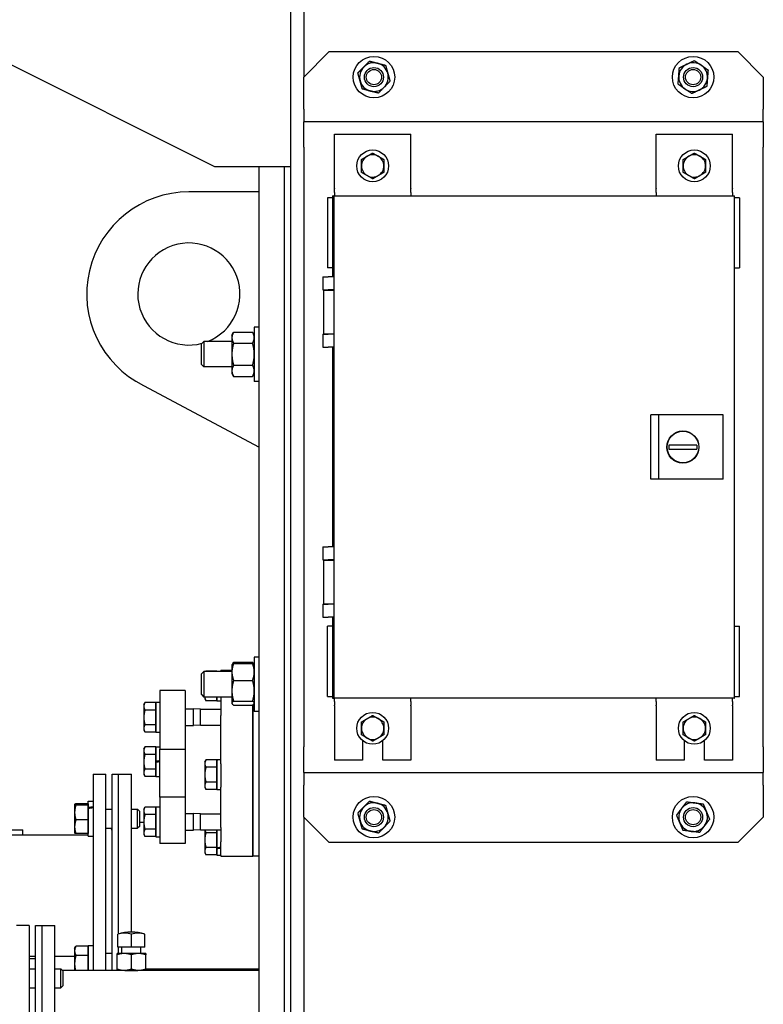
# Model space of a CAD drawing. Header units: inches. Extents: x 24 to 1128, y -69 to 748.
# Tile 261 of 656: x 407 to 422, y 228 to 247. Entities that reach past the tile are written whole.
import ezdxf

# ---------------------------------------------------------------- set-up
doc = ezdxf.new("R2010")
doc.units = ezdxf.units.IN
doc.header["$LTSCALE"] = 32
doc.header["$MEASUREMENT"] = 0
doc.layers.add('Visible (ANSI)', color=7, linetype='Continuous', lineweight=30)

msp = doc.modelspace()

# ---------------------------------------------------------------- linework, layer by layer
at = {"layer": 'Visible (ANSI)'}
for p, q in [((412.28063, 197.29617), (412.28063, 256.79617)), ((412.53063, 256.79617), (412.53063, 246.29617)), ((387.28063, 256.29617), (410.78063, 244.54617)), ((412.53063, 246.29617), (413.03063, 246.79617)), ((413.03063, 246.79617), (421.03063, 246.79617)), ((421.03063, 246.79617), (421.53063, 246.29617)), ((412.53063, 245.67117), (412.53063, 246.29617)), ((421.53063, 246.29617), (421.53063, 245.67117)), ((412.53063, 245.67117), (412.53063, 245.42117)), ((421.53063, 245.42117), (421.53063, 245.67117)), ((412.53063, 244.92117), (412.53063, 245.42117)), ((421.53063, 245.42117), (412.53063, 245.42117)), ((421.53063, 245.42117), (421.53063, 244.92117)), ((413.13063, 245.18117), (414.63063, 245.18117)), ((413.13063, 244.11614), (413.13063, 245.18117)), ((414.63063, 244.11614), (414.63063, 245.18117)), ((419.42985, 244.11614), (419.42985, 245.18117)), ((419.42985, 245.18117), (420.92985, 245.18117)), ((420.92985, 244.11614), (420.92985, 245.18117)), ((412.53063, 244.92117), (412.53063, 233.17117)), ((421.53063, 233.17117), (421.53063, 244.92117)), ((410.78063, 244.54617), (412.28063, 244.54617)), ((411.65563, 210.04617), (411.65563, 244.54617)), ((412.15563, 210.04617), (412.15563, 244.54617)), ((413.13063, 244.11614), (413.13063, 244.10675)), ((413.13063, 244.03245), (413.13063, 244.10675)), ((414.63063, 244.11614), (414.63063, 244.10675)), ((414.63063, 244.03245), (414.63063, 244.10675)), ((419.42985, 244.11614), (419.42985, 244.10675)), ((419.42985, 244.03245), (419.42985, 244.10675)), ((420.92985, 244.11614), (420.92985, 244.10675)), ((420.92985, 244.03245), (420.92985, 244.10675)), ((411.65563, 244.04617), (410.28063, 244.04617)), ((413.09323, 243.93188), (412.99481, 243.93188)), ((412.99481, 243.93188), (412.99481, 243.80188)), ((413.09323, 243.96857), (413.09323, 242.38196)), ((413.09323, 243.96857), (413.11769, 243.96857)), ((413.11769, 243.96857), (413.1273, 243.95897)), ((413.1273, 243.96857), (413.11769, 243.96857)), ((413.1273, 234.12605), (413.1273, 243.96857)), ((413.1273, 243.96857), (420.96194, 243.96857)), ((413.13063, 244.03245), (413.13063, 243.96857)), ((414.63063, 244.03245), (414.63063, 243.96857)), ((419.42985, 244.03245), (419.42985, 243.96857)), ((420.92985, 244.03245), (420.92985, 243.96857)), ((420.96194, 243.96857), (420.96194, 234.12605)), ((420.96194, 243.96857), (420.96725, 243.96857)), ((420.96725, 234.12605), (420.96725, 243.96857)), ((421.06567, 243.93188), (420.96725, 243.93188)), ((421.06567, 243.93188), (421.06567, 243.80188)), ((412.99481, 243.80188), (412.99481, 242.68617)), ((421.06567, 243.80188), (421.06567, 242.68617)), ((412.99481, 242.68617), (412.99481, 242.55617)), ((413.09323, 242.55617), (412.99481, 242.55617)), ((420.96725, 242.55617), (421.06567, 242.55617)), ((421.06567, 242.68617), (421.06567, 242.55617)), ((412.90525, 242.38196), (413.00969, 242.38196)), ((412.90525, 242.38196), (412.90525, 242.12802)), ((413.1273, 242.38196), (413.00969, 242.38196)), ((412.90525, 242.12802), (413.00969, 242.12802)), ((412.91588, 242.12113), (413.12337, 242.12113)), ((412.91588, 242.12113), (412.91588, 241.26483)), ((412.96214, 242.12802), (412.96214, 242.12113)), ((413.1273, 242.12802), (413.00969, 242.12802)), ((413.08458, 242.12802), (413.08458, 242.12113)), ((413.1273, 242.12113), (413.12337, 242.12113)), ((413.12337, 241.26483), (413.12337, 242.12113)), ((411.56183, 241.39735), (411.56183, 240.33485)), ((411.65563, 241.39735), (411.56183, 241.39735)), ((411.12383, 241.2411), (411.15733, 241.29912)), ((411.12383, 241.2411), (411.12383, 241.19086)), ((411.12383, 241.19086), (411.12383, 240.8661)), ((411.15733, 241.29912), (411.52834, 241.29912)), ((411.56183, 241.2411), (411.52834, 241.29912)), ((412.90525, 241.25794), (413.00969, 241.25794)), ((412.90525, 241.25794), (412.90525, 241.004)), ((412.91588, 241.26483), (413.12337, 241.26483)), ((412.96214, 241.26483), (412.96214, 241.25794)), ((413.1273, 241.25794), (413.00969, 241.25794)), ((413.08458, 241.26483), (413.08458, 241.25794)), ((413.1273, 241.26483), (413.12337, 241.26483)), ((410.53063, 241.06891), (410.57641, 241.1161)), ((410.53063, 240.66329), (410.53063, 241.06891)), ((410.57641, 241.1161), (410.57641, 240.6161)), ((411.12383, 241.1161), (410.57641, 241.1161)), ((411.15733, 241.08261), (411.52834, 241.08261)), ((412.90525, 241.004), (413.00969, 241.004)), ((413.1273, 241.004), (413.00969, 241.004)), ((413.09323, 241.004), (413.09323, 237.09062)), ((411.12383, 240.8661), (411.12383, 240.54134)), ((410.53063, 240.66329), (410.57641, 240.6161)), ((411.12383, 240.6161), (410.57641, 240.6161)), ((411.15733, 240.6496), (411.52834, 240.6496)), ((411.12383, 240.54134), (411.12383, 240.4911)), ((411.12383, 240.4911), (411.15733, 240.43309)), ((411.15733, 240.43309), (411.52834, 240.43309)), ((411.56183, 240.4911), (411.52834, 240.43309)), ((409.39481, 240.25304), (411.65563, 239.04617)), ((411.65563, 240.33485), (411.56183, 240.33485)), ((419.4836, 239.67723), (419.32612, 239.67723)), ((419.32612, 238.41739), (419.32612, 239.67723)), ((420.74344, 239.67723), (419.4836, 239.67723)), ((419.4836, 238.41739), (419.4836, 239.67723)), ((420.74344, 238.41739), (420.74344, 239.67723)), ((419.68045, 239.08668), (419.68045, 239.00794)), ((420.23163, 239.08668), (419.68045, 239.08668)), ((420.23163, 239.08668), (420.23163, 239.00794)), ((419.68045, 239.00794), (420.23163, 239.00794)), ((419.4836, 238.41739), (419.32612, 238.41739)), ((420.74344, 238.41739), (419.4836, 238.41739)), ((412.90525, 237.09062), (413.00969, 237.09062)), ((412.90525, 237.09062), (412.90525, 236.83668)), ((413.1273, 237.09062), (413.00969, 237.09062)), ((412.90525, 236.83668), (413.00969, 236.83668)), ((412.91588, 236.82979), (413.12337, 236.82979)), ((412.91588, 236.82979), (412.91588, 235.97349)), ((412.96214, 236.83668), (412.96214, 236.82979)), ((413.1273, 236.83668), (413.00969, 236.83668)), ((413.08458, 236.83668), (413.08458, 236.82979)), ((413.1273, 236.82979), (413.12337, 236.82979)), ((413.12337, 235.97349), (413.12337, 236.82979)), ((412.90525, 235.9666), (413.00969, 235.9666)), ((412.90525, 235.9666), (412.90525, 235.71267)), ((412.91588, 235.97349), (413.12337, 235.97349)), ((412.96214, 235.97349), (412.96214, 235.9666)), ((413.1273, 235.9666), (413.00969, 235.9666)), ((413.08458, 235.97349), (413.08458, 235.9666)), ((413.1273, 235.97349), (413.12337, 235.97349)), ((412.90525, 235.71267), (413.00969, 235.71267)), ((413.1273, 235.71267), (413.00969, 235.71267)), ((413.09323, 235.71267), (413.09323, 234.12605)), ((413.09323, 235.53845), (412.99481, 235.53845)), ((412.99481, 235.40845), (412.99481, 235.53845)), ((412.99481, 234.29274), (412.99481, 235.40845)), ((420.96725, 235.53845), (421.06567, 235.53845)), ((421.06567, 235.40845), (421.06567, 235.53845)), ((421.06567, 234.29274), (421.06567, 235.40845)), ((411.12717, 234.78039), (411.15733, 234.83262)), ((411.15733, 234.83262), (411.52834, 234.83262)), ((411.15733, 234.8065), (411.52834, 234.8065)), ((411.55849, 234.78039), (411.52834, 234.83262)), ((411.56183, 234.93085), (411.56183, 233.86835)), ((411.65563, 234.93085), (411.56183, 234.93085)), ((410.53063, 234.60241), (410.57641, 234.6496)), ((410.53063, 234.19679), (410.53063, 234.60241)), ((410.57641, 234.6496), (410.57641, 234.1496)), ((411.12383, 234.6496), (410.57641, 234.6496)), ((410.61187, 234.6496), (410.61496, 234.65495)), ((410.82763, 234.65495), (410.61496, 234.65495)), ((410.82763, 234.6496), (410.82763, 234.65927)), ((410.82763, 234.65927), (410.90563, 234.65927)), ((410.82763, 234.65495), (410.82763, 234.6496)), ((410.90563, 234.67877), (410.90563, 234.65547)), ((410.90563, 234.67877), (411.12383, 234.67877)), ((410.90563, 234.6496), (410.90563, 234.65547)), ((411.12383, 234.7746), (411.12717, 234.78039)), ((411.12383, 234.7746), (411.12383, 234.64065)), ((411.12383, 234.64065), (411.12383, 234.27135)), ((411.56183, 234.7746), (411.55849, 234.78039)), ((411.15733, 234.47479), (411.52834, 234.47479)), ((409.71167, 234.28023), (409.71167, 233.12722)), ((410.21167, 234.28023), (409.71167, 234.28023)), ((410.21167, 234.28023), (410.21167, 233.12722)), ((411.12383, 234.27135), (411.12383, 234.0303)), ((412.99481, 234.16274), (412.99481, 234.29274)), ((421.06567, 234.16274), (421.06567, 234.29274)), ((409.39866, 234.00298), (409.42023, 234.04033)), ((409.63366, 234.04164), (409.42099, 234.04164)), ((409.63366, 234.04164), (409.63366, 233.96847)), ((409.63367, 233.45998), (409.63367, 234.04598)), ((409.63367, 234.04598), (409.71167, 234.04598)), ((410.53063, 234.19679), (410.57641, 234.1496)), ((411.12383, 234.1496), (410.57641, 234.1496)), ((410.59263, 234.1496), (410.59263, 234.11627)), ((410.59263, 234.11627), (410.61496, 234.0776)), ((410.82763, 234.0776), (410.61496, 234.0776)), ((410.82763, 234.1496), (410.82763, 234.0776)), ((410.82763, 234.07327), (410.82763, 234.1496)), ((410.82763, 234.11627), (410.82763, 234.11627)), ((410.82763, 234.07327), (410.90563, 234.07327)), ((410.90563, 234.1496), (410.90563, 233.78913)), ((411.12383, 234.0303), (411.12383, 234.0246)), ((411.12383, 234.0246), (411.12717, 234.01882)), ((411.15733, 234.0679), (411.52834, 234.0679)), ((411.56183, 234.0246), (411.55849, 234.01882)), ((412.99481, 234.16274), (413.09323, 234.16274)), ((413.09323, 234.12605), (413.11769, 234.12605)), ((413.1273, 234.13566), (413.11769, 234.12605)), ((413.1273, 234.12605), (413.11769, 234.12605)), ((420.96194, 234.12605), (413.1273, 234.12605)), ((413.13063, 234.06217), (413.13063, 234.12605)), ((413.13063, 234.06217), (413.13063, 233.98787)), ((414.63063, 234.06217), (414.63063, 234.12605)), ((414.63063, 234.06217), (414.63063, 233.98787)), ((419.42985, 234.06217), (419.42985, 234.12605)), ((419.42985, 234.06217), (419.42985, 233.98787)), ((420.92985, 234.06217), (420.92985, 234.12605)), ((420.92985, 234.06217), (420.92985, 233.98787)), ((420.96194, 234.12605), (420.96725, 234.12605)), ((420.96725, 234.16274), (421.06567, 234.16274)), ((409.39866, 234.00298), (409.39866, 233.96847)), ((409.39866, 233.96847), (409.39866, 233.75097)), ((409.63366, 233.8953), (409.42099, 233.8953)), ((409.63366, 234.00298), (409.63367, 234.00298)), ((409.63366, 233.96847), (409.63366, 233.8953)), ((409.63366, 233.8953), (409.63366, 233.75097)), ((410.21167, 233.91498), (410.36977, 233.91498)), ((410.36977, 233.59098), (410.36977, 233.91498)), ((410.50867, 233.90923), (410.36977, 233.91498)), ((410.50867, 233.59673), (410.50867, 233.90923)), ((410.50867, 233.90923), (410.90563, 233.90923)), ((411.15733, 233.9927), (411.52834, 233.9927)), ((411.53063, 233.9941), (411.53063, 233.78913)), ((411.53063, 233.78913), (411.53063, 233.9941)), ((411.65563, 233.86835), (411.56183, 233.86835)), ((413.13063, 233.97848), (413.13063, 233.98787)), ((413.13063, 233.97848), (413.13063, 232.91345)), ((414.63063, 233.97848), (414.63063, 233.98787)), ((414.63063, 233.97848), (414.63063, 232.91345)), ((419.42985, 233.97848), (419.42985, 233.98787)), ((419.42985, 233.97848), (419.42985, 232.91345)), ((420.92985, 233.97848), (420.92985, 233.98787)), ((420.92985, 233.97848), (420.92985, 232.91345)), ((409.39866, 233.75097), (409.39866, 233.53547)), ((409.63366, 233.75097), (409.63366, 233.60664)), ((410.90563, 232.8379), (410.90563, 233.78913)), ((411.53063, 232.8379), (411.53063, 233.78913)), ((411.53063, 233.78913), (411.53063, 232.8379)), ((409.39866, 233.53547), (409.39866, 233.50298)), ((409.39866, 233.50298), (409.42023, 233.46562)), ((409.63366, 233.60664), (409.42099, 233.60664)), ((409.63366, 233.46431), (409.42099, 233.46431)), ((409.63366, 233.60664), (409.63366, 233.53547)), ((409.63366, 233.53547), (409.63366, 233.46431)), ((409.63366, 233.50298), (409.63367, 233.50298)), ((409.63367, 233.45998), (409.71167, 233.45998)), ((410.21167, 233.59098), (410.36977, 233.59098)), ((410.50867, 233.59673), (410.36977, 233.59098)), ((410.50867, 233.59673), (410.90563, 233.59673)), ((413.68378, 233.29346), (413.68378, 232.91345)), ((414.07748, 232.91345), (414.07748, 233.29346)), ((419.983, 233.2941), (419.983, 232.91345)), ((420.3767, 232.91345), (420.3767, 233.29283)), ((409.39866, 233.13373), (409.42023, 233.17108)), ((409.39866, 233.13373), (409.39866, 233.09923)), ((409.39866, 233.09923), (409.39866, 232.88172)), ((409.63366, 233.1724), (409.42099, 233.1724)), ((409.63366, 233.1724), (409.63366, 233.09923)), ((409.63366, 233.13373), (409.63367, 233.13373)), ((409.63366, 233.09923), (409.63366, 233.02606)), ((409.63367, 232.88615), (409.63367, 233.17673)), ((409.63367, 233.17673), (409.71167, 233.17673)), ((409.71167, 232.18511), (409.71167, 233.12722)), ((409.71167, 233.12722), (410.21167, 233.12722)), ((410.21167, 233.12722), (410.21167, 232.18511)), ((412.53063, 232.67117), (412.53063, 233.17117)), ((421.53063, 233.17117), (421.53063, 232.67117)), ((409.39866, 232.88172), (409.39866, 232.66623)), ((409.63366, 233.02606), (409.42099, 233.02606)), ((409.63366, 233.02606), (409.63366, 232.88172)), ((409.63366, 232.88172), (409.63366, 232.73739)), ((409.63367, 232.88521), (409.63367, 232.88615)), ((409.63367, 232.86664), (409.63367, 232.88521)), ((409.63367, 232.59073), (409.63367, 232.86664)), ((410.59263, 232.87771), (410.61496, 232.91639)), ((410.59263, 232.87771), (410.59263, 232.84422)), ((410.82763, 232.91639), (410.61496, 232.91639)), ((410.82763, 232.92068), (410.82763, 232.92071)), ((410.82763, 232.92071), (410.85034, 232.92071)), ((410.82763, 232.91977), (410.82763, 232.92068)), ((410.82763, 232.33471), (410.82763, 232.91977)), ((410.82763, 232.91639), (410.82763, 232.84422)), ((410.82763, 232.87771), (410.82763, 232.87771)), ((413.68378, 232.91345), (413.13063, 232.91345)), ((414.63063, 232.91345), (414.07748, 232.91345)), ((419.983, 232.91345), (419.42985, 232.91345)), ((420.92985, 232.91345), (420.3767, 232.91345)), ((409.63366, 232.73739), (409.42099, 232.73739)), ((409.63366, 232.73739), (409.63366, 232.66623)), ((410.59263, 232.84422), (410.59263, 232.62771)), ((410.82763, 232.77205), (410.61496, 232.77205)), ((410.82763, 232.84422), (410.82763, 232.77205)), ((410.82763, 232.77205), (410.82763, 232.62771)), ((410.90563, 232.8379), (410.90563, 232.38056)), ((411.53063, 232.8379), (411.53063, 232.38056)), ((411.53063, 232.38056), (411.53063, 232.8379)), ((412.53063, 232.67117), (412.53063, 232.42117)), ((412.53063, 232.67117), (421.53063, 232.67117)), ((421.53063, 232.42117), (421.53063, 232.67117)), ((408.40563, 232.63511), (408.40563, 228.79617)), ((408.40563, 232.63511), (408.65563, 232.63511)), ((408.65563, 228.79617), (408.65563, 232.63511)), ((408.78063, 228.79617), (408.78063, 232.63511)), ((408.78063, 232.63511), (408.90563, 232.63511)), ((408.90563, 229.50832), (408.90563, 232.63511)), ((408.90563, 232.63511), (409.15563, 232.63511)), ((408.90563, 229.50832), (408.90563, 232.63511)), ((409.15563, 229.54217), (409.15563, 232.63511)), ((409.39866, 232.66623), (409.39866, 232.63373)), ((409.39866, 232.63373), (409.42023, 232.59638)), ((409.63366, 232.59507), (409.42099, 232.59507)), ((409.63366, 232.66623), (409.63366, 232.59507)), ((409.63366, 232.63373), (409.63367, 232.63373)), ((409.63367, 232.59073), (409.71167, 232.59073)), ((410.59263, 232.62771), (410.59263, 232.4112)), ((410.82763, 232.48337), (410.61496, 232.48337)), ((410.82763, 232.62771), (410.82763, 232.48337)), ((410.82763, 232.48337), (410.82763, 232.4112)), ((410.59263, 232.4112), (410.59263, 232.37771)), ((410.59263, 232.37771), (410.61496, 232.33904)), ((410.82763, 232.33904), (410.61496, 232.33904)), ((410.82763, 232.4112), (410.82763, 232.33904)), ((410.82763, 232.37771), (410.82763, 232.37771)), ((410.82763, 232.33471), (410.90563, 232.33471)), ((410.90563, 231.59391), (410.90563, 232.38056)), ((411.53063, 231.59391), (411.53063, 232.38056)), ((411.53063, 232.38056), (411.53063, 231.59391)), ((412.53063, 231.79617), (412.53063, 232.42117)), ((421.53063, 232.42117), (421.53063, 231.79617)), ((408.31163, 231.98333), (408.31163, 232.10613)), ((408.31163, 232.10613), (408.40563, 232.10613)), ((409.71167, 232.18511), (409.71167, 231.28023)), ((410.21167, 232.18511), (409.71167, 232.18511)), ((410.21167, 232.18511), (410.21167, 231.28023)), ((408.04363, 232.04563), (408.04401, 232.0463)), ((408.04363, 232.04563), (408.04363, 232.04497)), ((408.04363, 232.04497), (408.04363, 231.8881)), ((408.31163, 232.05611), (408.06873, 232.05611)), ((408.31163, 232.03383), (408.06873, 232.03383)), ((408.31163, 232.05611), (408.31163, 232.04497)), ((408.31163, 232.04563), (408.31163, 232.04563)), ((408.31163, 232.04497), (408.31163, 232.03383)), ((408.31163, 232.03383), (408.31163, 231.8881)), ((408.31163, 231.96476), (408.31163, 231.98333)), ((408.31163, 231.42313), (408.31163, 231.96476)), ((408.65563, 231.95213), (408.78063, 231.95213)), ((409.15563, 231.95213), (409.27447, 231.95213)), ((409.27447, 231.57713), (409.27447, 231.95213)), ((409.31163, 231.91379), (409.27447, 231.95213)), ((409.31163, 231.91379), (409.31163, 231.61547)), ((409.39866, 231.95399), (409.42023, 231.99135)), ((409.39866, 231.95399), (409.39866, 231.91949)), ((409.39866, 231.91949), (409.39866, 231.70199)), ((409.63366, 231.99266), (409.42099, 231.99266)), ((409.63366, 231.99266), (409.63366, 231.91949)), ((409.63366, 231.95399), (409.63367, 231.95399)), ((409.63366, 231.91949), (409.63366, 231.84632)), ((409.63367, 231.41099), (409.63367, 231.99699)), ((409.63367, 231.99699), (409.71167, 231.99699)), ((408.04363, 231.8881), (408.04363, 231.60776)), ((408.31163, 231.74236), (408.06873, 231.74236)), ((408.31163, 231.8881), (408.31163, 231.74236)), ((408.31163, 231.74236), (408.31163, 231.60776)), ((409.39866, 231.70199), (409.39866, 231.48649)), ((409.63366, 231.84632), (409.42099, 231.84632)), ((409.63366, 231.84632), (409.63366, 231.70199)), ((409.63366, 231.70199), (409.63366, 231.55765)), ((410.21167, 231.86599), (410.36977, 231.86599)), ((410.36977, 231.54199), (410.36977, 231.86599)), ((410.50867, 231.86024), (410.36977, 231.86599)), ((410.50867, 231.54774), (410.50867, 231.86024)), ((410.50867, 231.86024), (410.90563, 231.86024)), ((412.53063, 231.79617), (412.53063, 197.29617)), ((413.03063, 231.29617), (412.53063, 231.79617)), ((421.53063, 231.79617), (421.03063, 231.29617)), ((406.09063, 231.54617), (407.03063, 231.54617)), ((407.03063, 231.44761), (407.03063, 231.54617)), ((408.04363, 231.60776), (408.04363, 231.48363)), ((408.31163, 231.60776), (408.31163, 231.47316)), ((408.65563, 231.57713), (408.78063, 231.57713)), ((409.15563, 231.57713), (409.27447, 231.57713)), ((409.31163, 231.61547), (409.27447, 231.57713)), ((409.31163, 231.69761), (409.39866, 231.69761)), ((409.63366, 231.55765), (409.42099, 231.55765)), ((409.63366, 231.55765), (409.63366, 231.48649)), ((410.21167, 231.54199), (410.36977, 231.54199)), ((410.50867, 231.54774), (410.36977, 231.54199)), ((410.50867, 231.54774), (410.90563, 231.54774)), ((410.59263, 231.54774), (410.59263, 231.34672)), ((410.82763, 231.54774), (410.82763, 231.49106)), ((410.82763, 231.19676), (410.82763, 231.54774)), ((410.90563, 231.59391), (410.90563, 231.31449)), ((411.53063, 231.59391), (411.53063, 231.31449)), ((411.53063, 231.31449), (411.53063, 231.59391)), ((400.54688, 231.44761), (408.31163, 231.44761)), ((408.04363, 231.48363), (408.04401, 231.48297)), ((408.31163, 231.47316), (408.06873, 231.47316)), ((408.31163, 231.48363), (408.31163, 231.48363)), ((408.31163, 231.42313), (408.40563, 231.42313)), ((409.39866, 231.48649), (409.39866, 231.45399)), ((409.39866, 231.45399), (409.42023, 231.41664)), ((409.63366, 231.41533), (409.42099, 231.41533)), ((409.63366, 231.48649), (409.63366, 231.41533)), ((409.63366, 231.45399), (409.63367, 231.45399)), ((409.63367, 231.41099), (409.71167, 231.41099)), ((410.59263, 231.34672), (410.59263, 231.13021)), ((410.82763, 231.49106), (410.61496, 231.49106)), ((410.82763, 231.49106), (410.82763, 231.34672)), ((410.82763, 231.34672), (410.82763, 231.20238)), ((410.21167, 231.28023), (409.71167, 231.28023)), ((410.59263, 231.13021), (410.59263, 231.09672)), ((410.82763, 231.20238), (410.61496, 231.20238)), ((410.82763, 231.20238), (410.82763, 231.13021)), ((410.82763, 231.18034), (410.82763, 231.19676)), ((410.82763, 231.05372), (410.82763, 231.18034)), ((410.82763, 231.13021), (410.82763, 231.05804)), ((410.90563, 231.04135), (410.90563, 231.31449)), ((411.53063, 231.04135), (411.53063, 231.31449)), ((411.53063, 231.31449), (411.53063, 231.04135)), ((421.03063, 231.29617), (413.03063, 231.29617)), ((410.59263, 231.09672), (410.61496, 231.05804)), ((410.82763, 231.05804), (410.61496, 231.05804)), ((410.82763, 231.09672), (410.82763, 231.09672)), ((410.82763, 231.05372), (410.90563, 231.05372)), ((410.90563, 231.04135), (410.90563, 231.03422)), ((410.90563, 231.03422), (411.53063, 231.03422)), ((411.53063, 231.04135), (411.53063, 231.03422)), ((411.53063, 231.03422), (411.53063, 231.04135)), ((411.65563, 231.03422), (411.53063, 231.03422)), ((407.15563, 229.67117), (406.90563, 229.67117)), ((407.15563, 229.67117), (407.15563, 224.42117)), ((407.28063, 224.42117), (407.28063, 229.67117)), ((407.28063, 229.67117), (407.40563, 229.67117)), ((407.40563, 224.42117), (407.40563, 229.67117)), ((407.40563, 229.67117), (407.65563, 229.67117)), ((407.40563, 224.42117), (407.40563, 229.67117)), ((407.65563, 224.42117), (407.65563, 229.67117)), ((408.89047, 229.24917), (408.89047, 229.50399)), ((409.15563, 229.24917), (409.15563, 229.50399)), ((409.4208, 229.24917), (409.4208, 229.50399)), ((408.04363, 229.22338), (408.06199, 229.25519)), ((408.04363, 229.22338), (408.04363, 229.17551)), ((408.31163, 229.26609), (408.06873, 229.26609)), ((408.31163, 228.79617), (408.31163, 229.28388)), ((408.31163, 229.28388), (408.40563, 229.28388)), ((408.31163, 229.26609), (408.31163, 229.17551)), ((408.31163, 229.22338), (408.31163, 229.22338)), ((409.02305, 229.24917), (408.89047, 229.24917)), ((408.90563, 229.12417), (408.90563, 229.24917)), ((408.90563, 229.12417), (408.90563, 229.24917)), ((408.96813, 229.12417), (408.96813, 229.24917)), ((409.15563, 229.24917), (409.02305, 229.24917)), ((409.28822, 229.24917), (409.15563, 229.24917)), ((409.4208, 229.24917), (409.28822, 229.24917)), ((409.34313, 229.12417), (409.34313, 229.24917)), ((407.15563, 229.07261), (407.28063, 229.07261)), ((407.28063, 229.0225), (407.15563, 229.0225)), ((407.65563, 229.07261), (408.04363, 229.07261)), ((408.04363, 229.17551), (408.04363, 228.92309)), ((408.31163, 229.08494), (408.06873, 229.08494)), ((408.31163, 229.17551), (408.31163, 229.08494)), ((408.31163, 229.08494), (408.31163, 228.92309)), ((408.65563, 229.12988), (408.78063, 229.12988)), ((409.01488, 229.12417), (408.87413, 229.12417)), ((408.87413, 228.82131), (408.87413, 229.09903)), ((409.29638, 229.12417), (409.01488, 229.12417)), ((409.15563, 228.82131), (409.15563, 229.09903)), ((409.43713, 229.12417), (409.29638, 229.12417)), ((409.43713, 228.82131), (409.43713, 229.09903)), ((407.15563, 228.82466), (407.28063, 228.82466)), ((407.65563, 228.82466), (407.77447, 228.82466)), ((407.77447, 228.44966), (407.77447, 228.82466)), ((407.81163, 228.78632), (407.77447, 228.82466)), ((408.04363, 228.92309), (408.04363, 228.79617)), ((408.31163, 228.92309), (408.31163, 228.79617)), ((409.43713, 228.82261), (411.65563, 228.82261)), ((410.90563, 228.82261), (410.90563, 228.79617)), ((411.15563, 228.82261), (411.15563, 228.79617)), ((411.28063, 228.82261), (411.28063, 228.79617)), ((411.53063, 228.82261), (411.53063, 228.79617)), ((411.53063, 228.79617), (411.53063, 228.82261)), ((407.80208, 228.79617), (408.87413, 228.79617)), ((407.81163, 228.78632), (407.81163, 228.488)), ((408.87413, 228.79617), (409.01488, 228.79617)), ((408.96813, 228.79254), (408.96813, 228.79617)), ((409.01488, 228.79617), (409.29638, 228.79617)), ((409.29638, 228.79617), (409.43713, 228.79617)), ((409.34313, 228.79254), (409.34313, 228.79617)), ((409.43713, 228.79617), (411.65563, 228.79617)), ((407.15563, 228.44966), (407.28063, 228.44966)), ((407.65563, 228.44966), (407.77447, 228.44966)), ((407.81163, 228.488), (407.77447, 228.44966))]:
    msp.add_line(p, q, dxfattribs=at)
for centre, radius in [((413.90563, 246.29617), 0.40625), ((420.15563, 246.29617), 0.40625), ((413.90563, 246.29617), 0.1875), ((413.90563, 246.29617), 0.14916), ((420.15563, 246.29617), 0.1875), ((420.15563, 246.29617), 0.14916), ((413.88063, 244.55617), 0.3125), ((420.18063, 244.55617), 0.3125), ((419.95604, 239.04731), 0.31496), ((419.95604, 239.04731), 0.30906), ((413.88063, 233.53617), 0.3125), ((420.18063, 233.53617), 0.3125), ((413.90563, 231.79617), 0.40625), ((420.15563, 231.79617), 0.40625), ((413.90563, 231.79617), 0.1875), ((413.90563, 231.79617), 0.14916), ((420.15563, 231.79617), 0.1875), ((420.15563, 231.79617), 0.14916)]:
    msp.add_circle(centre, radius, dxfattribs=at)
for centre, radius, start, end in [((413.90563, 246.29617), 0.2815, 75.569843, 135.569843), ((413.90563, 246.29617), 0.2815, 15.569843, 75.569843), ((420.15563, 246.29617), 0.2815, 55.657916, 115.657916), ((413.90563, 246.29617), 0.2815, 135.569843, 195.569843), ((413.90563, 246.29617), 0.2815, 315.569843, 15.569843), ((420.15563, 246.29617), 0.2815, 115.657916, 175.657916), ((420.15563, 246.29617), 0.2815, 355.657916, 55.657916), ((413.90563, 246.29617), 0.2815, 195.569843, 255.569843), ((420.15563, 246.29617), 0.2815, 175.657916, 235.657916), ((420.15563, 246.29617), 0.2815, 295.657916, 355.657916), ((413.90563, 246.29617), 0.2815, 255.569843, 315.569843), ((420.15563, 246.29617), 0.2815, 235.657916, 295.657916), ((413.88063, 244.55617), 0.219, 120.33074, 180.33074), ((413.88063, 244.55617), 0.219, 60.33074, 120.33074), ((413.88063, 244.55617), 0.219, 0.33074, 60.33074), ((420.18063, 244.55617), 0.219, 120.259659, 180.259659), ((420.18063, 244.55617), 0.219, 60.259659, 120.259659), ((420.18063, 244.55617), 0.219, 0.259659, 60.259659), ((413.88063, 244.55617), 0.219, 180.33074, 240.33074), ((413.88063, 244.55617), 0.219, 300.33074, 0.33074), ((420.18063, 244.55617), 0.219, 180.259659, 240.259659), ((420.18063, 244.55617), 0.219, 300.259659, 0.259659), ((413.88063, 244.55617), 0.219, 240.33074, 300.33074), ((420.18063, 244.55617), 0.219, 240.259659, 300.259659), ((410.28063, 242.04617), 2, 90, 243.710265), ((410.28063, 242.04617), 1, 291.554833, 285.174382), ((413.88063, 233.53617), 0.219, 120.259659, 180.259659), ((413.88063, 233.53617), 0.219, 60.259659, 120.259659), ((413.88063, 233.53617), 0.219, 0.259659, 60.259659), ((420.18063, 233.53617), 0.219, 120.259659, 180.259659), ((420.18063, 233.53617), 0.219, 60.259659, 120.259659), ((420.18063, 233.53617), 0.219, 0.259659, 60.259659), ((413.88063, 233.53617), 0.219, 180.259659, 240.259659), ((413.88063, 233.53617), 0.219, 300.259659, 0.259659), ((420.18063, 233.53617), 0.219, 180.259659, 240.259659), ((420.18063, 233.53617), 0.219, 300.259659, 0.259659), ((413.88063, 233.53617), 0.219, 240.259659, 300.259659), ((420.18063, 233.53617), 0.219, 240.259659, 300.259659), ((413.90563, 231.79617), 0.2815, 135.569843, 195.569843), ((413.90563, 231.79617), 0.2815, 75.569843, 135.569843), ((413.90563, 231.79617), 0.2815, 15.569843, 75.569843), ((420.15563, 231.79617), 0.2815, 142.841499, 202.841499), ((420.15563, 231.79617), 0.2815, 82.841499, 142.841499), ((420.15563, 231.79617), 0.2815, 22.841499, 82.841499), ((420.15563, 231.79617), 0.2815, 322.841499, 22.841499), ((413.90563, 231.79617), 0.2815, 195.569843, 255.569843), ((413.90563, 231.79617), 0.2815, 315.569843, 15.569843), ((408.65563, 231.51011), 0.125, 0, 32.425271), ((413.90563, 231.79617), 0.2815, 255.569843, 315.569843), ((420.15563, 231.79617), 0.2815, 202.841499, 262.841499), ((420.15563, 231.79617), 0.2815, 262.841499, 322.841499), ((409.15563, 228.60217), 0.94, 73.61499, 106.38501)]:
    msp.add_arc(centre, radius, start, end, dxfattribs=at)
for centre, major_axis, ratio, start_param, end_param in [((409.65637, 232.88373), (1.66169, 0.29293), 0.00374894, 1.53685284, 1.5837997), ((409.76696, 232.88373), (1.66169, 0.29293), 0.00374894, 1.60341803, 1.65043845), ((410.85034, 232.62771), (1.66169, 0), 0.17632698, 1.53751373, 1.58446059), ((410.96093, 232.62771), (1.66169, 0), 0.17632698, 1.60407892, 1.65109934), ((408.339, 231.76463), (1.93652, 0.26254), 0.1127787, 1.5210942, 1.56963656), ((408.47227, 231.76463), (1.93652, 0.26254), 0.1127787, 1.58992184, 1.63854554), ((410.85034, 231.34672), (1.66154, 0.25566), 0.08613948, 4.68547102, 4.73241788), ((410.96093, 231.34672), (1.66154, 0.25566), 0.08613948, 4.61883227, 4.66585269), ((409.02305, 228.60217), (0, 0.92111), 0.70710678, 6.07819391, 6.4881767), ((409.28822, 228.60217), (0, 0.92111), 0.70710678, 6.07819391, 6.4881767)]:
    msp.add_ellipse(centre, major_axis=major_axis, ratio=ratio, start_param=start_param, end_param=end_param, dxfattribs=at)
for points, weights in [([(413.70461, 246.49323), (413.75741, 246.54709), (413.81839, 246.60929)], [1, 1.0379548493, 1]), ([(413.81839, 246.60929), (413.90273, 246.58759), (413.97578, 246.56879)], [1, 1.0379548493, 1]), ([(413.97578, 246.56879), (414.04883, 246.54999), (414.13318, 246.52829)], [1, 1.0379548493, 1]), ([(420.03374, 246.54991), (420.10173, 246.58257), (420.18024, 246.62028)], [1, 1.0379548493, 1]), ([(420.18024, 246.62028), (420.25216, 246.57115), (420.31444, 246.5286)], [1, 1.0379548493, 1]), ([(413.59084, 246.37717), (413.65181, 246.43937), (413.70461, 246.49323)], [1, 1.0379548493, 1]), ([(413.63446, 246.22061), (413.61422, 246.29327), (413.59084, 246.37717)], [1, 1.0379548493, 1]), ([(414.13318, 246.52829), (414.15656, 246.44439), (414.1768, 246.37173)], [1, 1.0379548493, 1]), ([(414.1768, 246.37173), (414.19705, 246.29907), (414.22043, 246.21517)], [1, 1.0379548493, 1]), ([(419.87494, 246.31748), (419.88065, 246.39269), (419.88725, 246.47954)], [1, 1.0379548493, 1]), ([(419.88725, 246.47954), (419.96575, 246.51725), (420.03374, 246.54991)], [1, 1.0379548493, 1]), ([(420.31444, 246.5286), (420.37672, 246.48605), (420.44863, 246.43691)], [1, 1.0379548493, 1]), ([(420.44863, 246.43691), (420.44204, 246.35007), (420.43632, 246.27486)], [1, 1.0379548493, 1]), ([(413.67809, 246.06405), (413.65471, 246.14795), (413.63446, 246.22061)], [1, 1.0379548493, 1]), ([(414.22043, 246.21517), (414.15946, 246.15297), (414.10665, 246.09911)], [1, 1.0379548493, 1]), ([(419.86264, 246.15542), (419.86923, 246.24227), (419.87494, 246.31748)], [1, 1.0379548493, 1]), ([(420.43632, 246.27486), (420.43061, 246.19965), (420.42402, 246.1128)], [1, 1.0379548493, 1]), ([(413.83548, 246.02355), (413.76244, 246.04235), (413.67809, 246.06405)], [1, 1.0379548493, 1]), ([(413.99288, 245.98305), (413.90853, 246.00475), (413.83548, 246.02355)], [1, 1.0379548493, 1]), ([(414.10665, 246.09911), (414.05385, 246.04525), (413.99288, 245.98305)], [1, 1.0379548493, 1]), ([(419.99683, 246.06374), (419.93455, 246.10629), (419.86264, 246.15542)], [1, 1.0379548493, 1]), ([(420.13102, 245.97205), (420.05911, 246.02119), (419.99683, 246.06374)], [1, 1.0379548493, 1]), ([(420.27752, 246.04243), (420.20953, 246.00977), (420.13102, 245.97205)], [1, 1.0379548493, 1]), ([(420.42402, 246.1128), (420.34551, 246.07509), (420.27752, 246.04243)], [1, 1.0379548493, 1]), ([(413.66091, 244.68134), (413.71939, 244.71556), (413.77004, 244.74519)], [1, 1.0379548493, 1]), ([(413.66164, 244.55491), (413.6613, 244.61359), (413.66091, 244.68134)], [1, 1.0379548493, 1]), ([(413.77004, 244.74519), (413.82069, 244.77483), (413.87917, 244.80904)], [1, 1.0379548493, 1]), ([(413.87917, 244.80904), (413.93805, 244.7755), (413.98904, 244.74646)], [1, 1.0379548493, 1]), ([(413.98904, 244.74646), (414.04002, 244.71741), (414.0989, 244.68387)], [1, 1.0379548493, 1]), ([(414.0989, 244.68387), (414.09929, 244.61611), (414.09963, 244.55743)], [1, 1.0379548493, 1]), ([(419.96106, 244.68162), (420.01959, 244.71576), (420.07027, 244.74533)], [1, 1.0379548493, 1]), ([(419.96164, 244.55518), (419.96137, 244.61386), (419.96106, 244.68162)], [1, 1.0379548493, 1]), ([(420.07027, 244.74533), (420.12096, 244.7749), (420.17949, 244.80905)], [1, 1.0379548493, 1]), ([(420.17949, 244.80905), (420.23832, 244.77543), (420.28927, 244.74632)], [1, 1.0379548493, 1]), ([(420.28927, 244.74632), (420.34022, 244.71721), (420.39906, 244.6836)], [1, 1.0379548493, 1]), ([(420.39906, 244.6836), (420.39936, 244.61584), (420.39963, 244.55716)], [1, 1.0379548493, 1]), ([(413.66237, 244.42847), (413.66198, 244.49623), (413.66164, 244.55491)], [1, 1.0379548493, 1]), ([(414.09963, 244.55743), (414.09997, 244.49875), (414.10036, 244.431)], [1, 1.0379548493, 1]), ([(419.96221, 244.42874), (419.9619, 244.4965), (419.96164, 244.55518)], [1, 1.0379548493, 1]), ([(420.39963, 244.55716), (420.3999, 244.49848), (420.4002, 244.43072)], [1, 1.0379548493, 1]), ([(413.77223, 244.36588), (413.72124, 244.39493), (413.66237, 244.42847)], [1, 1.0379548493, 1]), ([(413.88209, 244.30329), (413.82322, 244.33683), (413.77223, 244.36588)], [1, 1.0379548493, 1]), ([(413.99123, 244.36715), (413.94058, 244.33751), (413.88209, 244.30329)], [1, 1.0379548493, 1]), ([(414.10036, 244.431), (414.04187, 244.39678), (413.99123, 244.36715)], [1, 1.0379548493, 1]), ([(420.07199, 244.36602), (420.02104, 244.39513), (419.96221, 244.42874)], [1, 1.0379548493, 1]), ([(420.18178, 244.30329), (420.12295, 244.33691), (420.07199, 244.36602)], [1, 1.0379548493, 1]), ([(420.29099, 244.36701), (420.24031, 244.33744), (420.18178, 244.30329)], [1, 1.0379548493, 1]), ([(420.4002, 244.43072), (420.34168, 244.39658), (420.29099, 244.36701)], [1, 1.0379548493, 1]), ([(411.15733, 241.29912), (411.12383, 241.2411), (411.12383, 241.19086)], [1, 1.0379548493, 1]), ([(411.12383, 241.19086), (411.12383, 241.14062), (411.15733, 241.08261)], [1, 1.0379548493, 1]), ([(411.56183, 241.19086), (411.56183, 241.2411), (411.52834, 241.29912)], [1, 1.0379548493, 1]), ([(411.52834, 241.08261), (411.56183, 241.14062), (411.56183, 241.19086)], [1, 1.0379548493, 1]), ([(411.15733, 241.08261), (411.12383, 240.96658), (411.12383, 240.8661)], [1, 1.0379548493, 1]), ([(411.56183, 240.8661), (411.56183, 240.96658), (411.52834, 241.08261)], [1, 1.0379548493, 1]), ([(411.12383, 240.8661), (411.12383, 240.76562), (411.15733, 240.6496)], [1, 1.0379548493, 1]), ([(411.52834, 240.6496), (411.56183, 240.76562), (411.56183, 240.8661)], [1, 1.0379548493, 1]), ([(411.15733, 240.6496), (411.12383, 240.59158), (411.12383, 240.54134)], [1, 1.0379548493, 1]), ([(411.56183, 240.54134), (411.56183, 240.59158), (411.52834, 240.6496)], [1, 1.0379548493, 1]), ([(411.12383, 240.54134), (411.12383, 240.4911), (411.15733, 240.43309)], [1, 1.0379548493, 1]), ([(411.52834, 240.43309), (411.56183, 240.4911), (411.56183, 240.54134)], [1, 1.0379548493, 1]), ([(411.15733, 234.8065), (411.12383, 234.71762), (411.12383, 234.64065)], [1, 1.0379548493, 1]), ([(411.12717, 234.78039), (411.13423, 234.79261), (411.15733, 234.8065)], [1.01647331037, 1.02587101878, 1]), ([(411.15733, 234.83262), (411.14531, 234.81179), (411.13773, 234.79261)], [1, 1.01329823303, 1.01727786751]), ([(411.54794, 234.79261), (411.54036, 234.81179), (411.52834, 234.83262)], [1.01727786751, 1.01329823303, 1]), ([(411.56183, 234.64065), (411.56183, 234.71762), (411.52834, 234.8065)], [1, 1.0379548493, 1]), ([(411.52834, 234.8065), (411.55144, 234.79261), (411.55849, 234.78039)], [1, 1.02587101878, 1.01647331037]), ([(410.61496, 234.65495), (410.6134, 234.65225), (410.61196, 234.6496)], [1, 1.0025562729, 1.00476821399]), ([(411.12383, 234.64065), (411.12383, 234.56368), (411.15733, 234.47479)], [1, 1.0379548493, 1]), ([(411.52834, 234.47479), (411.56183, 234.56368), (411.56183, 234.64065)], [1, 1.0379548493, 1]), ([(411.15733, 234.47479), (411.12383, 234.36577), (411.12383, 234.27135)], [1, 1.0379548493, 1]), ([(411.56183, 234.27135), (411.56183, 234.36577), (411.52834, 234.47479)], [1, 1.0379548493, 1]), ([(411.12383, 234.27135), (411.12383, 234.17692), (411.15733, 234.0679)], [1, 1.0379548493, 1]), ([(411.52834, 234.0679), (411.56183, 234.17692), (411.56183, 234.27135)], [1, 1.0379548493, 1]), ([(409.42099, 234.04164), (409.39866, 234.00243), (409.39866, 233.96847)], [1, 1.0379548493, 1]), ([(409.42023, 234.04033), (409.42061, 234.04098), (409.42099, 234.04164)], [1.0012420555, 1.00063153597, 1]), ([(410.59263, 234.1496), (410.59268, 234.11618), (410.61496, 234.0776)], [1.00017810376, 1.0378655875, 1]), ([(411.15733, 234.0679), (411.12383, 234.04775), (411.12383, 234.0303)], [1, 1.0379548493, 1]), ([(411.12383, 234.0303), (411.12383, 234.01285), (411.15733, 233.9927)], [1, 1.0379548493, 1]), ([(411.56183, 234.0303), (411.56183, 234.04775), (411.52834, 234.0679)], [1, 1.0379548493, 1]), ([(411.52834, 233.9927), (411.56183, 234.01285), (411.56183, 234.0303)], [1, 1.0379548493, 1]), ([(409.39866, 233.96847), (409.39866, 233.93451), (409.42099, 233.8953)], [1, 1.0379548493, 1]), ([(409.42099, 233.8953), (409.39866, 233.81795), (409.39866, 233.75097)], [1, 1.0379548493, 1]), ([(409.39866, 233.75097), (409.39866, 233.68398), (409.42099, 233.60664)], [1, 1.0379548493, 1]), ([(413.66106, 233.66162), (413.71959, 233.69576), (413.77027, 233.72533)], [1, 1.0379548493, 1]), ([(413.66164, 233.53518), (413.66137, 233.59386), (413.66106, 233.66162)], [1, 1.0379548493, 1]), ([(413.77027, 233.72533), (413.82096, 233.7549), (413.87949, 233.78905)], [1, 1.0379548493, 1]), ([(413.87949, 233.78905), (413.93832, 233.75543), (413.98927, 233.72632)], [1, 1.0379548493, 1]), ([(413.98927, 233.72632), (414.04022, 233.69721), (414.09906, 233.6636)], [1, 1.0379548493, 1]), ([(414.09906, 233.6636), (414.09936, 233.59584), (414.09963, 233.53716)], [1, 1.0379548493, 1]), ([(419.96106, 233.66162), (420.01959, 233.69576), (420.07027, 233.72533)], [1, 1.0379548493, 1]), ([(419.96164, 233.53518), (419.96137, 233.59386), (419.96106, 233.66162)], [1, 1.0379548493, 1]), ([(420.07027, 233.72533), (420.12096, 233.7549), (420.17949, 233.78905)], [1, 1.0379548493, 1]), ([(420.17949, 233.78905), (420.23832, 233.75543), (420.28927, 233.72632)], [1, 1.0379548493, 1]), ([(420.28927, 233.72632), (420.34022, 233.69721), (420.39906, 233.6636)], [1, 1.0379548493, 1]), ([(420.39906, 233.6636), (420.39936, 233.59584), (420.39963, 233.53716)], [1, 1.0379548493, 1]), ([(409.42099, 233.60664), (409.39866, 233.5685), (409.39866, 233.53547)], [1, 1.0379548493, 1]), ([(409.39866, 233.53547), (409.39866, 233.50245), (409.42099, 233.46431)], [1, 1.0379548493, 1]), ([(413.66221, 233.40874), (413.6619, 233.4765), (413.66164, 233.53518)], [1, 1.0379548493, 1]), ([(414.09963, 233.53716), (414.0999, 233.47848), (414.1002, 233.41072)], [1, 1.0379548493, 1]), ([(419.96221, 233.40874), (419.9619, 233.4765), (419.96164, 233.53518)], [1, 1.0379548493, 1]), ([(420.39963, 233.53716), (420.3999, 233.47848), (420.4002, 233.41072)], [1, 1.0379548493, 1]), ([(413.77199, 233.34602), (413.72104, 233.37513), (413.66221, 233.40874)], [1, 1.0379548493, 1]), ([(413.88178, 233.28329), (413.82295, 233.31691), (413.77199, 233.34602)], [1, 1.0379548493, 1]), ([(413.99099, 233.34701), (413.94031, 233.31744), (413.88178, 233.28329)], [1, 1.0379548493, 1]), ([(414.1002, 233.41072), (414.04168, 233.37658), (413.99099, 233.34701)], [1, 1.0379548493, 1]), ([(420.07199, 233.34602), (420.02104, 233.37513), (419.96221, 233.40874)], [1, 1.0379548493, 1]), ([(420.18178, 233.28329), (420.12295, 233.31691), (420.07199, 233.34602)], [1, 1.0379548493, 1]), ([(420.29099, 233.34701), (420.24031, 233.31744), (420.18178, 233.28329)], [1, 1.0379548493, 1]), ([(420.4002, 233.41072), (420.34168, 233.37658), (420.29099, 233.34701)], [1, 1.0379548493, 1]), ([(409.42099, 233.1724), (409.39866, 233.13319), (409.39866, 233.09923)], [1, 1.0379548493, 1]), ([(409.39866, 233.09923), (409.39866, 233.06527), (409.42099, 233.02606)], [1, 1.0379548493, 1]), ([(409.42023, 233.17108), (409.42061, 233.17174), (409.42099, 233.1724)], [1.0012420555, 1.00063153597, 1]), ([(409.42099, 233.02606), (409.39866, 232.94871), (409.39866, 232.88172)], [1, 1.0379548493, 1]), ([(409.39866, 232.88172), (409.39866, 232.81474), (409.42099, 232.73739)], [1, 1.0379548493, 1]), ([(410.61496, 232.91639), (410.59263, 232.87771), (410.59263, 232.84422)], [1, 1.0379548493, 1]), ([(409.42099, 232.73739), (409.39866, 232.69926), (409.39866, 232.66623)], [1, 1.0379548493, 1]), ([(410.59263, 232.84422), (410.59263, 232.81072), (410.61496, 232.77205)], [1, 1.0379548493, 1]), ([(410.61496, 232.77205), (410.59263, 232.6947), (410.59263, 232.62771)], [1, 1.0379548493, 1]), ([(409.39866, 232.66623), (409.39866, 232.6332), (409.42099, 232.59507)], [1, 1.0379548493, 1]), ([(410.59263, 232.62771), (410.59263, 232.56072), (410.61496, 232.48337)], [1, 1.0379548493, 1]), ([(410.61496, 232.48337), (410.59263, 232.4447), (410.59263, 232.4112)], [1, 1.0379548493, 1]), ([(410.59263, 232.4112), (410.59263, 232.37771), (410.61496, 232.33904)], [1, 1.0379548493, 1]), ([(413.70461, 231.99323), (413.75741, 232.04709), (413.81839, 232.10929)], [1, 1.0379548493, 1]), ([(413.81839, 232.10929), (413.90273, 232.08759), (413.97578, 232.06879)], [1, 1.0379548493, 1]), ([(419.93129, 231.9662), (419.97685, 232.02632), (420.02945, 232.09573)], [1, 1.0379548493, 1]), ([(420.02945, 232.09573), (420.11587, 232.08487), (420.19071, 232.07548)], [1, 1.0379548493, 1]), ([(408.06873, 232.05611), (408.04363, 232.05014), (408.04363, 232.04497)], [1, 1.0379548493, 1]), ([(408.04363, 232.04497), (408.04363, 232.0398), (408.06873, 232.03383)], [1, 1.0379548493, 1]), ([(408.06873, 232.03383), (408.04363, 231.95573), (408.04363, 231.8881)], [1, 1.0379548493, 1]), ([(409.42099, 231.99266), (409.39866, 231.95345), (409.39866, 231.91949)], [1, 1.0379548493, 1]), ([(409.39866, 231.91949), (409.39866, 231.88553), (409.42099, 231.84632)], [1, 1.0379548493, 1]), ([(409.42023, 231.99135), (409.42061, 231.992), (409.42099, 231.99266)], [1.0012420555, 1.00063153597, 1]), ([(413.59084, 231.87717), (413.65181, 231.93937), (413.70461, 231.99323)], [1, 1.0379548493, 1]), ([(413.97578, 232.06879), (414.04883, 232.04999), (414.13318, 232.02829)], [1, 1.0379548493, 1]), ([(414.13318, 232.02829), (414.15656, 231.94439), (414.1768, 231.87173)], [1, 1.0379548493, 1]), ([(419.83312, 231.83668), (419.88573, 231.90609), (419.93129, 231.9662)], [1, 1.0379548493, 1]), ([(420.19071, 232.07548), (420.26555, 232.06608), (420.35197, 232.05522)], [1, 1.0379548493, 1]), ([(420.35197, 232.05522), (420.38578, 231.97496), (420.41506, 231.90544)], [1, 1.0379548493, 1]), ([(420.41506, 231.90544), (420.44434, 231.83593), (420.47815, 231.75566)], [1, 1.0379548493, 1]), ([(408.04363, 231.8881), (408.04363, 231.82046), (408.06873, 231.74236)], [1, 1.0379548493, 1]), ([(408.06873, 231.74236), (408.04363, 231.67023), (408.04363, 231.60776)], [1, 1.0379548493, 1]), ([(409.42099, 231.84632), (409.39866, 231.76897), (409.39866, 231.70199)], [1, 1.0379548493, 1]), ([(409.39866, 231.70199), (409.39866, 231.635), (409.42099, 231.55765)], [1, 1.0379548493, 1]), ([(413.63446, 231.72061), (413.61422, 231.79327), (413.59084, 231.87717)], [1, 1.0379548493, 1]), ([(413.67809, 231.56405), (413.65471, 231.64795), (413.63446, 231.72061)], [1, 1.0379548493, 1]), ([(414.22043, 231.71517), (414.15946, 231.65297), (414.10665, 231.59911)], [1, 1.0379548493, 1]), ([(414.1768, 231.87173), (414.19705, 231.79907), (414.22043, 231.71517)], [1, 1.0379548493, 1]), ([(419.89621, 231.6869), (419.86693, 231.75641), (419.83312, 231.83668)], [1, 1.0379548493, 1]), ([(420.47815, 231.75566), (420.42554, 231.68625), (420.37998, 231.62614)], [1, 1.0379548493, 1]), ([(408.04363, 231.60776), (408.04363, 231.54529), (408.06873, 231.47316)], [1, 1.0379548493, 1]), ([(409.42099, 231.55765), (409.39866, 231.51952), (409.39866, 231.48649)], [1, 1.0379548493, 1]), ([(410.59373, 231.54774), (410.59748, 231.52133), (410.61496, 231.49106)], [1.01318173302, 1.02946490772, 1]), ([(413.83548, 231.52355), (413.76244, 231.54235), (413.67809, 231.56405)], [1, 1.0379548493, 1]), ([(413.99288, 231.48305), (413.90853, 231.50475), (413.83548, 231.52355)], [1, 1.0379548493, 1]), ([(414.10665, 231.59911), (414.05385, 231.54525), (413.99288, 231.48305)], [1, 1.0379548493, 1]), ([(419.9593, 231.53712), (419.92549, 231.61738), (419.89621, 231.6869)], [1, 1.0379548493, 1]), ([(420.12055, 231.51686), (420.04571, 231.52626), (419.9593, 231.53712)], [1, 1.0379548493, 1]), ([(420.28181, 231.49661), (420.19539, 231.50746), (420.12055, 231.51686)], [1, 1.0379548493, 1]), ([(420.37998, 231.62614), (420.33442, 231.56602), (420.28181, 231.49661)], [1, 1.0379548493, 1]), ([(408.06873, 231.47316), (408.04664, 231.47841), (408.04401, 231.48297)], [1, 1.0332430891, 1.00825367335]), ([(409.39866, 231.48649), (409.39866, 231.45346), (409.42099, 231.41533)], [1, 1.0379548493, 1]), ([(410.61496, 231.49106), (410.59263, 231.41371), (410.59263, 231.34672)], [1, 1.0379548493, 1]), ([(410.59263, 231.34672), (410.59263, 231.27973), (410.61496, 231.20238)], [1, 1.0379548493, 1]), ([(410.61496, 231.20238), (410.59263, 231.16371), (410.59263, 231.13021)], [1, 1.0379548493, 1]), ([(410.59263, 231.13021), (410.59263, 231.09672), (410.61496, 231.05804)], [1, 1.0379548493, 1]), ([(408.06873, 229.26609), (408.04363, 229.21755), (408.04363, 229.17551)], [1, 1.0379548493, 1]), ([(408.06199, 229.25519), (408.06508, 229.26054), (408.06873, 229.26609)], [1.00917474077, 1.00533815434, 1]), ([(408.04363, 229.17551), (408.04363, 229.13348), (408.06873, 229.08494)], [1, 1.0379548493, 1]), ([(408.06873, 229.08494), (408.04363, 228.99821), (408.04363, 228.92309)], [1, 1.0379548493, 1]), ([(408.87413, 229.09903), (408.87413, 229.12417), (408.87413, 229.12417)], [1, 1.0379548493, 1]), ([(409.01488, 229.12417), (408.94956, 229.12417), (408.87413, 229.09903)], [1, 1.0379548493, 1]), ([(409.15563, 229.09903), (409.08021, 229.12417), (409.01488, 229.12417)], [1, 1.0379548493, 1]), ([(409.29638, 229.12417), (409.23106, 229.12417), (409.15563, 229.09903)], [1, 1.0379548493, 1]), ([(409.43713, 229.09903), (409.36171, 229.12417), (409.29638, 229.12417)], [1, 1.0379548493, 1]), ([(409.43713, 229.12417), (409.43713, 229.12417), (409.43713, 229.09903)], [1, 1.0379548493, 1]), ([(408.04363, 228.92309), (408.04363, 228.86259), (408.05948, 228.79617)], [1, 1.03034776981, 1.01216486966]), ([(408.87413, 228.79617), (408.87413, 228.79617), (408.87413, 228.82131)], [1, 1.0379548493, 1]), ([(408.87413, 228.82131), (408.94956, 228.79617), (409.01488, 228.79617)], [1, 1.0379548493, 1]), ([(409.01488, 228.79617), (409.08021, 228.79617), (409.15563, 228.82131)], [1, 1.0379548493, 1]), ([(409.15563, 228.82131), (409.23106, 228.79617), (409.29638, 228.79617)], [1, 1.0379548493, 1]), ([(409.29638, 228.79617), (409.36171, 228.79617), (409.43713, 228.82131)], [1, 1.0379548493, 1]), ([(409.43713, 228.82131), (409.43713, 228.79617), (409.43713, 228.79617)], [1, 1.0379548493, 1])]:
    msp.add_rational_spline(points, weights, degree=2, dxfattribs=at)
msp.add_open_spline([(409.37438, 228.79617), (409.37438, 228.79617), (409.36888, 228.79546), (409.34655, 228.79287), (409.32972, 228.79104), (409.29091, 228.7876), (409.26633, 228.78576), (409.21244, 228.78316), (409.18313, 228.78244), (409.12814, 228.78244), (409.09882, 228.78316), (409.04494, 228.78576), (409.02036, 228.7876), (408.98155, 228.79104), (408.96472, 228.79287), (408.94238, 228.79546), (408.93688, 228.79617), (408.93688, 228.79617)], degree=3, knots=[0.83812805, 0.83812805, 0.83812805, 0.83812805, 1.04765918, 1.04765918, 1.25719032, 1.25719032, 1.46672321, 1.46672321, 1.6762561, 1.6762561, 1.88578898, 1.88578898, 2.09532187, 2.09532187, 2.30485301, 2.30485301, 2.51438414, 2.51438414, 2.51438414, 2.51438414], dxfattribs=at)

doc.saveas('drawing.dxf')
